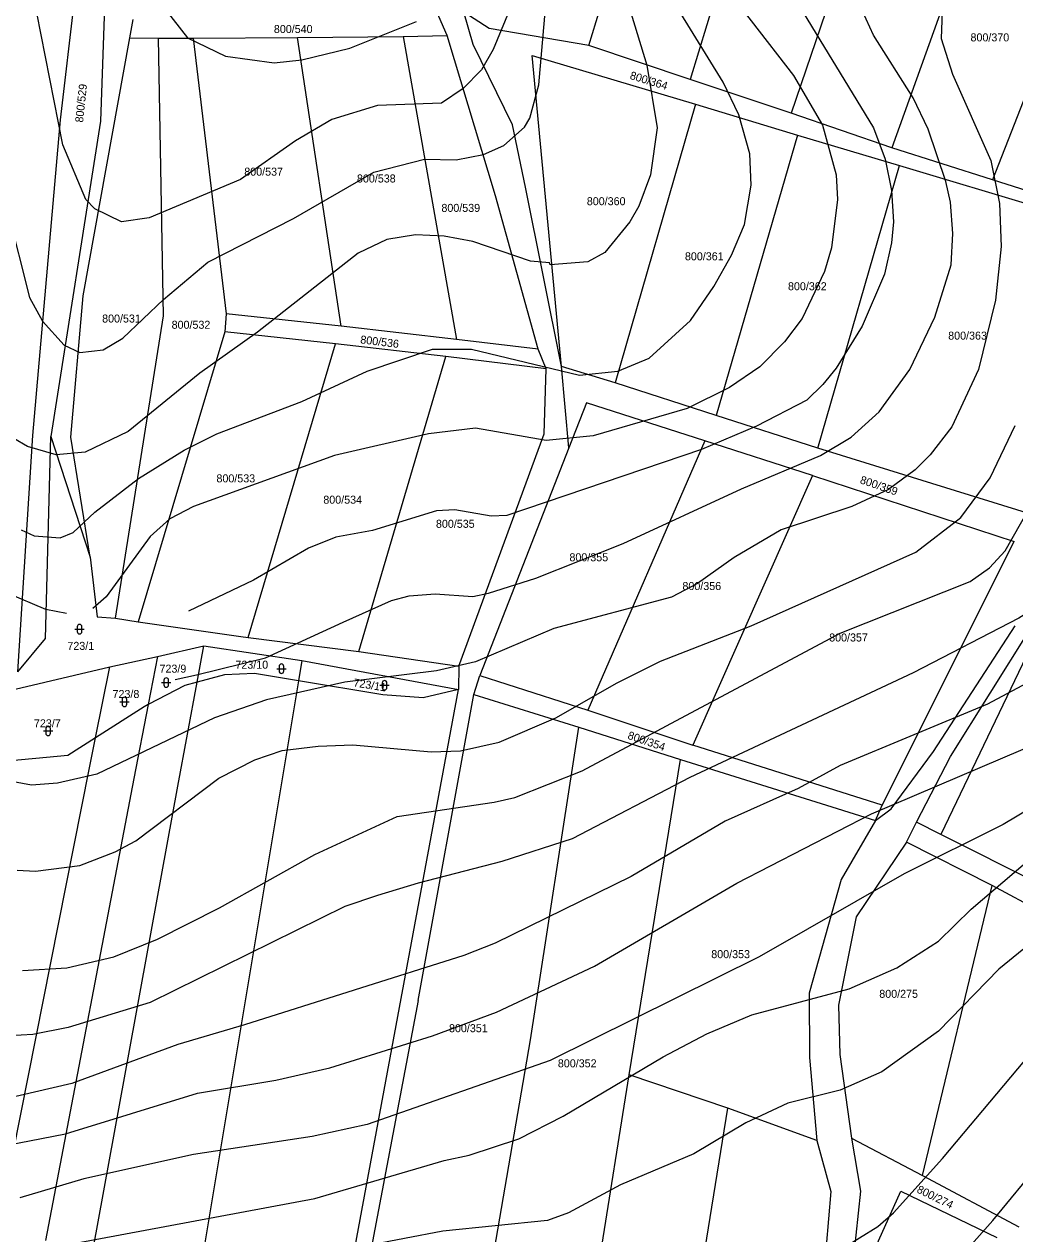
# Model space of a CAD drawing. Extents: x -555860 to -552701, y -1187050 to -1182291.
# Drawn here: x -554854.6 to -554644.3, y -1186371.4 to -1186114.4 of the extents above; entities that cross this region are included whole.
import ezdxf

# ---------------------------------------------------------------- set-up
doc = ezdxf.new("R2010")
doc.units = 0
for name, color, linetype in [('LEG_2b', 7, 'Continuous'), ('Level 25', 7, 'Continuous'), ('Level 40', 7, 'Continuous'), ('Level 41', 7, 'Continuous'), ('navrh_BV', 7, 'Continuous')]:
    doc.layers.add(name, color=color, linetype=linetype)

msp = doc.modelspace()

# ---------------------------------------------------------------- linework, layer by layer
at = {"layer": 'Level 25'}
for p, q in [((-554843.88, -1186242.95), (-554841.88, -1186242.95)), ((-554843.38, -1186242.45), (-554843.38, -1186243.45)), ((-554842.38, -1186243.45), (-554842.38, -1186242.45)), ((-554801.02, -1186251.35), (-554799.02, -1186251.35)), ((-554800.52, -1186250.85), (-554800.52, -1186251.85)), ((-554799.52, -1186251.85), (-554799.52, -1186250.85)), ((-554825.47, -1186254.29), (-554823.47, -1186254.29)), ((-554824.97, -1186253.79), (-554824.97, -1186254.79)), ((-554823.97, -1186254.79), (-554823.97, -1186253.79)), ((-554779.11, -1186254.87), (-554777.11, -1186254.87)), ((-554778.61, -1186254.37), (-554778.61, -1186255.37)), ((-554777.61, -1186255.37), (-554777.61, -1186254.37)), ((-554834.36, -1186258.4), (-554832.36, -1186258.4)), ((-554833.86, -1186257.9), (-554833.86, -1186258.9)), ((-554832.86, -1186258.9), (-554832.86, -1186257.9)), ((-554850.55, -1186264.57), (-554848.55, -1186264.57)), ((-554850.05, -1186264.07), (-554850.05, -1186265.07)), ((-554849.05, -1186265.07), (-554849.05, -1186264.07))]:
    msp.add_line(p, q, dxfattribs=at)
for centre, start, end in [((-554842.88, -1186242.45), 0, 180), ((-554842.88, -1186243.45), 180, 359.9879), ((-554800.02, -1186250.85), 0, 180), ((-554824.47, -1186253.79), 0, 180), ((-554800.02, -1186251.85), 180, 359.9879), ((-554824.47, -1186254.79), 180, 359.9879), ((-554778.11, -1186254.37), 0, 180), ((-554778.11, -1186255.37), 180, 359.9879), ((-554833.36, -1186257.9), 0, 180), ((-554833.36, -1186258.9), 180, 359.9879), ((-554849.55, -1186264.07), 0, 180), ((-554849.55, -1186265.07), 180, 359.9879)]:
    msp.add_arc(centre, 0.5, start, end, dxfattribs=at)
at = {"layer": 'Level 40'}
for points in [[(-554709.29, -1186102.07), (-554691.27, -1186125.37), (-554685.17, -1186135.91), (-554682.26, -1186146.45), (-554681.98, -1186151.72), (-554683.23, -1186161.98), (-554684.75, -1186166.97), (-554689.47, -1186176.95), (-554693.21, -1186181.94), (-554698.48, -1186187.21), (-554704.86, -1186191.65), (-554713.87, -1186196.09), (-554733.84, -1186201.91), (-554743.82, -1186202.88), (-554758.8, -1186200.25), (-554768.78, -1186201.49), (-554788.74, -1186206.07), (-554818.7, -1186216.88), (-554823.69, -1186219.52), (-554827.85, -1186223.26), (-554837.26, -1186236.11), (-554840.05, -1186238.53)], [(-554826.04, -1186109.56), (-554819.94, -1186117.33), (-554811.9, -1186121.21), (-554801.53, -1186122.68), (-554795.67, -1186122), (-554785.52, -1186119.52), (-554771.32, -1186113.89)], [(-554855.02, -1186315.47), (-554845.59, -1186314.91), (-554835.61, -1186312.56), (-554826.32, -1186308.81), (-554813.15, -1186302.16), (-554792.9, -1186290.79), (-554775.43, -1186282.75), (-554754.85, -1186279.7), (-554750.47, -1186278.72), (-554736.19, -1186273.04), (-554681.42, -1186243.78), (-554653.83, -1186232.83), (-554649.67, -1186229.92), (-554646.34, -1186226.31), (-554641.35, -1186217.44), (-554638.16, -1186208.01), (-554630.54, -1186179.72), (-554629.01, -1186170.3), (-554629.84, -1186146.72), (-554629.29, -1186132.58), (-554628.18, -1186127.87), (-554625.96, -1186123.15), (-554622.77, -1186118.57), (-554618.47, -1186113.86)], [(-554845.65, -1186239.65), (-554850.03, -1186238.79), (-554866.11, -1186232)], [(-554865.01, -1186377.31), (-554792.9, -1186363.86), (-554765.45, -1186355.82), (-554760.18, -1186354.71), (-554749.64, -1186351.24), (-554740.21, -1186346.39), (-554719, -1186333.77), (-554709.71, -1186328.92), (-554700.14, -1186324.9), (-554679.48, -1186319.35), (-554669.36, -1186314.92), (-554660.49, -1186309.23), (-554653.55, -1186302.44), (-554642.05, -1186292.59)]]:
    msp.add_lwpolyline(points, dxfattribs=at)
at = {"layer": 'Level 41'}
for points in [[(-554564.68, -1186091.95), (-554601.83, -1186119.82), (-554612.37, -1186132.3), (-554614.73, -1186136.19), (-554616.12, -1186145.89), (-554616.39, -1186153.93), (-554613.34, -1186186.38), (-554613.2, -1186196.36), (-554613.76, -1186201.91), (-554617.23, -1186213), (-554623.46, -1186224.09), (-554630.4, -1186232.55), (-554643.43, -1186240.59), (-554665.9, -1186252.24), (-554713.32, -1186274.43), (-554738.27, -1186287.46), (-554753.25, -1186292.31), (-554771, -1186296.89), (-554779.6, -1186299.5), (-554786.53, -1186301.88), (-554827.85, -1186322.26), (-554845.32, -1186327.53), (-554852.8, -1186329.06), (-554862.79, -1186329.61)], [(-554518.36, -1186099.86), (-554541.24, -1186125.79), (-554546.51, -1186132.44), (-554554.14, -1186146.45), (-554555.66, -1186150.88), (-554557.74, -1186164.2), (-554557.88, -1186188.6), (-554560.24, -1186210.78), (-554563.84, -1186221.88), (-554567.31, -1186228.53), (-554571.89, -1186235.19), (-554579.37, -1186243.51), (-554600.73, -1186257.65), (-554625.96, -1186272.49), (-554627.9, -1186273.18), (-554646.76, -1186284.41), (-554667.84, -1186294.95), (-554698.62, -1186312.56), (-554742.99, -1186334.6), (-554781.81, -1186348.19), (-554793.46, -1186350.69), (-554818.7, -1186354.57), (-554841.99, -1186359.7), (-554855.58, -1186363.72)], [(-554747.42, -1186101.25), (-554755.05, -1186119.82), (-554757.55, -1186124.12), (-554761.43, -1186128.14), (-554766.01, -1186131.19), (-554779.59, -1186131.75), (-554789.3, -1186134.66), (-554797.06, -1186139.24), (-554808.71, -1186147.42), (-554828.12, -1186155.6), (-554833.95, -1186156.43), (-554839.63, -1186153.66), (-554841.57, -1186151.71), (-554846.43, -1186140.07), (-554853.77, -1186102.63)], [(-554728.57, -1186102.91), (-554722.47, -1186123.15), (-554720.25, -1186136.46), (-554721.63, -1186146.45), (-554724.13, -1186153.1), (-554726.07, -1186156.43), (-554731.34, -1186162.95), (-554734.95, -1186164.89), (-554742.99, -1186165.58), (-554743.13, -1186165.16), (-554747.15, -1186164.75), (-554759.35, -1186160.59), (-554765.45, -1186159.48), (-554771.55, -1186159.2), (-554777.65, -1186160.17), (-554783.75, -1186163.09), (-554805.11, -1186179.86), (-554817.31, -1186188.6), (-554832.56, -1186200.94), (-554841.71, -1186205.38), (-554847.81, -1186205.93), (-554853.91, -1186204.13), (-554856.82, -1186202.46)], [(-554822.6, -1186253.64), (-554818.07, -1186252.66), (-554803.37, -1186249.01), (-554786.94, -1186241.43), (-554776.63, -1186236.88), (-554772.92, -1186235.89), (-554767.39, -1186235.46), (-554759.35, -1186236.02), (-554756.02, -1186235.33), (-554746.04, -1186232.14), (-554727.46, -1186224.79), (-554702.36, -1186213.14), (-554685.58, -1186206.07), (-554679.07, -1186202.19), (-554673.1, -1186196.78), (-554666.59, -1186187.77), (-554661.32, -1186176.67), (-554657.85, -1186165.58), (-554657.44, -1186158.93), (-554657.99, -1186152.27), (-554658.96, -1186147.83), (-554662.7, -1186136.74), (-554665.89, -1186130.08), (-554674.35, -1186116.77), (-554678.23, -1186108.18)], [(-554690.99, -1186109.01), (-554674.35, -1186136.46), (-554671.86, -1186143.12), (-554670.47, -1186149.77), (-554670.05, -1186156.43), (-554670.47, -1186160.87), (-554671.99, -1186167.52), (-554676.71, -1186178.61), (-554682.26, -1186187.49), (-554685.06, -1186190.96), (-554688.5, -1186194.28), (-554699.17, -1186199.83), (-554710.82, -1186204.82), (-554752.13, -1186218.81), (-554755.47, -1186218.96), (-554763.23, -1186217.58), (-554767.11, -1186217.85), (-554780.7, -1186222.02), (-554788.47, -1186223.4), (-554794.29, -1186225.76), (-554805.94, -1186232.55), (-554819.74, -1186239.1)], [(-554659.66, -1186109.84), (-554659.93, -1186117.47), (-554657.57, -1186125.09), (-554649.39, -1186143.4), (-554647.59, -1186152.55), (-554647.18, -1186161.7), (-554648.42, -1186173.07), (-554652.03, -1186187.77), (-554657.71, -1186199.97), (-554662.29, -1186205.93), (-554665.48, -1186209.12), (-554671.16, -1186213.28), (-554678.93, -1186216.88), (-554693.9, -1186221.88), (-554703.89, -1186227.7), (-554711.65, -1186233.25), (-554717.2, -1186236.16), (-554742.16, -1186242.81), (-554758.8, -1186249.88), (-554767.11, -1186251.82), (-554786.53, -1186254.18), (-554803.17, -1186257.93), (-554814.26, -1186261.81), (-554839.22, -1186273.73), (-554847.54, -1186275.68), (-554853.08, -1186276.09), (-554864.17, -1186274.01)], [(-554858.07, -1186154.21), (-554853.5, -1186172.51), (-554850.72, -1186177.51), (-554846.15, -1186182.64), (-554842.82, -1186184.16), (-554837.83, -1186183.61), (-554833.67, -1186181.11), (-554825.07, -1186172.93), (-554815.64, -1186165.03), (-554797.48, -1186155.74), (-554780.43, -1186145.89), (-554769.61, -1186143.12), (-554762.95, -1186143.26), (-554757.13, -1186142.15), (-554752.83, -1186140.21), (-554748.4, -1186136.32), (-554747.29, -1186134.38), (-554745.34, -1186127.31), (-554743.96, -1186111.09)], [(-554855.3, -1186221.88), (-554852.53, -1186223.12), (-554846.98, -1186223.54), (-554844.21, -1186222.43), (-554839.63, -1186218.13), (-554830.34, -1186210.92), (-554820.64, -1186204.96), (-554813.7, -1186201.49), (-554795.68, -1186194.56), (-554781.81, -1186188.18), (-554767.95, -1186183.47), (-554759.63, -1186183.47), (-554736.75, -1186189.01), (-554728.57, -1186188.18), (-554721.91, -1186185.41), (-554713.18, -1186177.37), (-554708.19, -1186170.16), (-554704.44, -1186163.5), (-554701.67, -1186156.98), (-554700.28, -1186148.67), (-554700.56, -1186142.01), (-554702.92, -1186133.69), (-554706.24, -1186126.76), (-554715.81, -1186111.23)], [(-554526.68, -1186158.65), (-554529.73, -1186171.13), (-554538.33, -1186229.92), (-554542.07, -1186241.01), (-554545.26, -1186246.56), (-554549.56, -1186251.96), (-554556.91, -1186259.03), (-554569.67, -1186267.08), (-554606.55, -1186284.27), (-554621.52, -1186293.84), (-554647.73, -1186315.19), (-554660.49, -1186328.36), (-554672.55, -1186336.96), (-554681.42, -1186340.84), (-554692.52, -1186343.62), (-554701.39, -1186347.78), (-554712.48, -1186354.43), (-554728.01, -1186360.95), (-554739.1, -1186366.91), (-554743.54, -1186368.57), (-554765.73, -1186370.79), (-554790.13, -1186375.51)], [(-554856.13, -1186294.12), (-554852.25, -1186294.39), (-554842.82, -1186293.15), (-554835.33, -1186290.23), (-554830.9, -1186287.88), (-554813.29, -1186274.57), (-554805.66, -1186270.68), (-554799.84, -1186268.74), (-554792.23, -1186267.82), (-554784.86, -1186267.49), (-554768.22, -1186269.02), (-554762.03, -1186268.81), (-554753.8, -1186266.94), (-554741.74, -1186261.81), (-554728.71, -1186254.32), (-554719.55, -1186249.75), (-554700.28, -1186242.26), (-554665.34, -1186226.59), (-554655.77, -1186219.24), (-554649.53, -1186210.78), (-554644.26, -1186199.69)], [(-554681.15, -1186374.68), (-554673.38, -1186369.82), (-554670.05, -1186366.91), (-554659.66, -1186355.4), (-554635.11, -1186326.15), (-554618.06, -1186309.37), (-554600.17, -1186296.75), (-554557.19, -1186273.59), (-554549.01, -1186267.77), (-554543.74, -1186262.92), (-554536.11, -1186253.49), (-554533.06, -1186248.5), (-554529.46, -1186239.62), (-554527.65, -1186232.97)], [(-554630.12, -1186248.22), (-554650.09, -1186258.9), (-554681.42, -1186271.93), (-554690.3, -1186276.78), (-554705.83, -1186283.72), (-554725.79, -1186295.5), (-554754.64, -1186309.65), (-554761.29, -1186312.28), (-554807.88, -1186326.98), (-554822.02, -1186331.14), (-554844.48, -1186339.46), (-554859.46, -1186342.92)], [(-554665.89, -1186387.57), (-554648.98, -1186368.57), (-554638.72, -1186356.1), (-554618.75, -1186327.26), (-554608.21, -1186316.02), (-554601.42, -1186311.03), (-554583.53, -1186301.46), (-554560.79, -1186291.34), (-554552.2, -1186286.49), (-554544.15, -1186280.8), (-554534.45, -1186270.54), (-554530.57, -1186265.14), (-554525.3, -1186256.26)], [(-554860.85, -1186353.04), (-554845.87, -1186350.13), (-554817.86, -1186341.54), (-554801.22, -1186338.76), (-554789.75, -1186336.13), (-554767.95, -1186329.33), (-554754.36, -1186324.34), (-554733.56, -1186314.5), (-554703.33, -1186296.89), (-554674.77, -1186282.19), (-554628.59, -1186262.5)]]:
    msp.add_lwpolyline(points, dxfattribs=at)
at = {"layer": 'navrh_BV'}
for p, q in [((-554696.35, -1186070.72), (-554713.24, -1186126.19)), ((-554673.23, -1186078.51), (-554691.79, -1186133.38)), ((-554650.92, -1186086.15), (-554670.41, -1186140.68)), ((-554846.92, -1186134.74), (-554841.42, -1186087.97)), ((-554836.78, -1186088.11), (-554838.41, -1186135.07)), ((-554734.72, -1186119), (-554726.42, -1186091.6)), ((-554628.12, -1186093.79), (-554649.05, -1186147.49)), ((-554764.82, -1186116.83), (-554771.45, -1186101.75)), ((-554755.88, -1186115.37), (-554761.3, -1186111.92)), ((-554759.33, -1186118.73), (-554761.3, -1186111.92)), ((-554832.23, -1186117.33), (-554831.5, -1186113.44)), ((-554796.57, -1186117.28), (-554774.2, -1186117.03)), ((-554774.2, -1186117.03), (-554764.82, -1186116.83)), ((-554774.2, -1186117.03), (-554762.86, -1186181.44)), ((-554754.6, -1186150.93), (-554764.82, -1186116.83)), ((-554734.72, -1186119), (-554755.88, -1186115.37)), ((-554842.09, -1186172.17), (-554832.23, -1186117.33)), ((-554832.23, -1186117.33), (-554826.12, -1186117.42)), ((-554826.12, -1186117.42), (-554818.73, -1186117.4)), ((-554825.06, -1186176.37), (-554826.12, -1186117.42)), ((-554818.73, -1186117.4), (-554796.57, -1186117.28)), ((-554818.73, -1186117.4), (-554811.78, -1186176)), ((-554787.34, -1186178.59), (-554796.57, -1186117.28)), ((-554750.96, -1186135.85), (-554759.33, -1186118.73)), ((-554713.24, -1186126.19), (-554734.72, -1186119)), ((-554746.81, -1186121.12), (-554712.08, -1186131.44)), ((-554740.59, -1186187.16), (-554746.81, -1186121.12)), ((-554691.79, -1186133.38), (-554713.24, -1186126.19)), ((-554712.08, -1186131.44), (-554729.13, -1186190.65)), ((-554712.08, -1186131.44), (-554690.42, -1186138.01)), ((-554852.78, -1186201.84), (-554846.92, -1186134.74)), ((-554838.41, -1186135.07), (-554849, -1186202.06)), ((-554670.41, -1186140.68), (-554691.79, -1186133.38)), ((-554748.18, -1186149.08), (-554750.96, -1186135.85)), ((-554690.42, -1186138.01), (-554707.69, -1186197.6)), ((-554690.42, -1186138.01), (-554668.81, -1186144.44)), ((-554649.05, -1186147.49), (-554670.41, -1186140.68)), ((-554686.11, -1186204.5), (-554668.81, -1186144.44)), ((-554668.81, -1186144.44), (-554626.12, -1186157.27)), ((-554626.04, -1186154.87), (-554649.05, -1186147.49)), ((-554740.59, -1186187.16), (-554748.18, -1186149.08)), ((-554745.52, -1186183.45), (-554754.6, -1186150.93)), ((-554844.75, -1186202.18), (-554842.09, -1186172.17)), ((-554811.78, -1186176), (-554812, -1186179.77)), ((-554787.34, -1186178.59), (-554811.78, -1186176)), ((-554835.28, -1186240.65), (-554825.06, -1186176.37)), ((-554762.86, -1186181.44), (-554787.34, -1186178.59)), ((-554812, -1186179.77), (-554830.46, -1186241.38)), ((-554788.53, -1186182.36), (-554812, -1186179.77)), ((-554807.08, -1186244.72), (-554788.53, -1186182.36)), ((-554765.1, -1186185.01), (-554788.53, -1186182.36)), ((-554745.52, -1186183.45), (-554762.86, -1186181.44)), ((-554743.83, -1186187.67), (-554745.52, -1186183.45)), ((-554783.59, -1186247.69), (-554765.1, -1186185.01)), ((-554743.83, -1186187.67), (-554765.1, -1186185.01)), ((-554744.21, -1186201.47), (-554743.83, -1186187.67)), ((-554729.13, -1186190.65), (-554740.59, -1186187.16)), ((-554738.98, -1186204.42), (-554740.59, -1186187.16)), ((-554707.69, -1186197.6), (-554729.13, -1186190.65)), ((-554735.27, -1186194.91), (-554738.98, -1186204.42)), ((-554710.16, -1186202.94), (-554735.27, -1186194.91)), ((-554686.11, -1186204.5), (-554707.69, -1186197.6)), ((-554855.96, -1186252.02), (-554852.78, -1186201.84)), ((-554762.32, -1186250.8), (-554744.21, -1186201.47)), ((-554850.12, -1186244.95), (-554849, -1186202.06)), ((-554849, -1186202.06), (-554840.62, -1186227.66)), ((-554840.62, -1186227.66), (-554844.75, -1186202.18)), ((-554738.98, -1186204.42), (-554757.9, -1186252.77)), ((-554710.16, -1186202.94), (-554734.95, -1186260.16)), ((-554687.3, -1186210.34), (-554710.16, -1186202.94)), ((-554641.86, -1186218.23), (-554686.11, -1186204.5)), ((-554687.3, -1186210.34), (-554712.66, -1186267.6)), ((-554687.3, -1186210.34), (-554644.43, -1186224.32)), ((-554672.47, -1186280.37), (-554644.43, -1186224.32)), ((-554840.62, -1186227.66), (-554839.16, -1186240.36)), ((-554632.35, -1186228.76), (-554660.01, -1186286.56)), ((-554839.16, -1186240.36), (-554835.28, -1186240.65)), ((-554835.28, -1186240.65), (-554830.46, -1186241.38)), ((-554830.46, -1186241.38), (-554808.67, -1186244.5)), ((-554661.55, -1186268.93), (-554644.21, -1186242.22)), ((-554855.96, -1186252.02), (-554850.12, -1186244.95)), ((-554808.67, -1186244.5), (-554807.08, -1186244.72)), ((-554807.08, -1186244.72), (-554783.59, -1186247.69)), ((-554658, -1186269.97), (-554641.14, -1186243.11)), ((-554826.35, -1186248.74), (-554816.51, -1186246.5)), ((-554817.93, -1186254.2), (-554816.51, -1186246.5)), ((-554816.51, -1186246.5), (-554795.68, -1186249.63)), ((-554783.59, -1186247.69), (-554762.32, -1186250.8)), ((-554836.48, -1186250.94), (-554826.35, -1186248.74)), ((-554826.35, -1186248.74), (-554828.34, -1186258.98)), ((-554795.68, -1186249.63), (-554796.4, -1186253.91)), ((-554795.68, -1186249.63), (-554762.42, -1186255.74)), ((-554857.73, -1186256), (-554836.48, -1186250.94)), ((-554839.51, -1186266.06), (-554836.48, -1186250.94)), ((-554812.08, -1186252.63), (-554817.93, -1186254.2)), ((-554805.74, -1186252.36), (-554812.08, -1186252.63)), ((-554796.4, -1186253.91), (-554805.74, -1186252.36)), ((-554762.32, -1186250.8), (-554762.42, -1186255.74)), ((-554759.18, -1186256.83), (-554757.9, -1186252.77)), ((-554757.9, -1186252.77), (-554734.95, -1186260.16)), ((-554820.52, -1186254.89), (-554828.34, -1186258.98)), ((-554821.99, -1186276.32), (-554817.93, -1186254.2)), ((-554817.93, -1186254.2), (-554820.52, -1186254.89)), ((-554796.4, -1186253.91), (-554817.31, -1186379.32)), ((-554778.46, -1186256.89), (-554796.4, -1186253.91)), ((-554786.51, -1186385.67), (-554762.42, -1186255.74)), ((-554762.42, -1186255.74), (-554769.94, -1186257.54)), ((-554769.94, -1186257.54), (-554778.46, -1186256.89)), ((-554770.99, -1186321.86), (-554759.18, -1186256.83)), ((-554759.18, -1186256.83), (-554736.89, -1186263.74)), ((-554829.17, -1186259.42), (-554839.51, -1186266.06)), ((-554828.34, -1186258.98), (-554831.38, -1186274.65)), ((-554828.34, -1186258.98), (-554829.17, -1186259.42)), ((-554734.95, -1186260.16), (-554712.66, -1186267.6)), ((-554839.51, -1186266.06), (-554845.34, -1186269.8)), ((-554840.86, -1186272.78), (-554839.51, -1186266.06)), ((-554747.14, -1186330.2), (-554736.89, -1186263.74)), ((-554736.89, -1186263.74), (-554715.32, -1186270.66)), ((-554672.47, -1186280.37), (-554712.66, -1186267.6)), ((-554845.34, -1186269.8), (-554859.71, -1186271.15)), ((-554726.17, -1186337.65), (-554715.32, -1186270.66)), ((-554715.32, -1186270.66), (-554673.87, -1186283.62)), ((-554670.6, -1186281.1), (-554661.55, -1186268.93)), ((-554665.17, -1186283.96), (-554658, -1186269.97)), ((-554860.32, -1186370.63), (-554840.86, -1186272.78)), ((-554831.38, -1186274.65), (-554850.13, -1186372.79)), ((-554839.97, -1186374.68), (-554821.99, -1186276.32)), ((-554673.87, -1186283.62), (-554672.47, -1186280.37)), ((-554673.87, -1186283.62), (-554670.6, -1186281.1)), ((-554673.87, -1186283.62), (-554681.19, -1186296.16)), ((-554667.32, -1186288.17), (-554665.17, -1186283.96)), ((-554660.01, -1186286.56), (-554665.17, -1186283.96)), ((-554638.99, -1186297.15), (-554660.01, -1186286.56)), ((-554667.32, -1186288.17), (-554678, -1186304.07)), ((-554649.14, -1186297.39), (-554667.32, -1186288.17)), ((-554681.19, -1186296.16), (-554687.95, -1186320.3)), ((-554663.9, -1186358.97), (-554649.14, -1186297.39)), ((-554629.58, -1186307.92), (-554649.14, -1186297.39)), ((-554678, -1186304.07), (-554681.73, -1186322.79)), ((-554770.99, -1186321.86), (-554783.19, -1186386.28)), ((-554687.95, -1186320.3), (-554687.93, -1186333.97)), ((-554681.73, -1186322.79), (-554681.43, -1186333.33)), ((-554758.11, -1186394.16), (-554747.14, -1186330.2)), ((-554687.93, -1186333.97), (-554686.37, -1186351.56)), ((-554681.43, -1186333.33), (-554678.98, -1186351.1)), ((-554736.32, -1186401.22), (-554726.17, -1186337.65)), ((-554705.26, -1186344.67), (-554726.17, -1186337.65)), ((-554715.45, -1186407.81), (-554705.26, -1186344.67)), ((-554686.37, -1186351.56), (-554705.26, -1186344.67)), ((-554686.37, -1186351.56), (-554683.41, -1186362.38)), ((-554678.98, -1186351.1), (-554677.11, -1186362.34)), ((-554678.98, -1186351.1), (-554663.9, -1186358.97)), ((-554663.9, -1186358.97), (-554643.49, -1186369.91)), ((-554692.67, -1186415.8), (-554668.51, -1186362.3)), ((-554683.41, -1186362.38), (-554684.37, -1186374.02)), ((-554677.11, -1186362.34), (-554678.57, -1186376.34)), ((-554668.51, -1186362.3), (-554648.13, -1186372.14))]:
    msp.add_line(p, q, dxfattribs=at)

# ---------------------------------------------------------------- texts
at = {"layer": 'LEG_2b'}
for s, p in [('800/540', (-554801.62, -1186116.32)), ('800/370', (-554653.72, -1186118.1)), ('800/537', (-554807.9, -1186146.62)), ('800/538', (-554783.98, -1186148.07)), ('800/539', (-554766.05, -1186154.32)), ('800/360', (-554735.18, -1186152.9)), ('800/361', (-554714.35, -1186164.6)), ('800/362', (-554692.47, -1186170.96)), ('800/531', (-554838.08, -1186177.82)), ('800/532', (-554823.33, -1186179.14)), ('800/363', (-554658.46, -1186181.45)), ('800/533', (-554813.81, -1186211.77)), ('800/534', (-554791.12, -1186216.3)), ('800/535', (-554767.21, -1186221.42)), ('800/355', (-554738.87, -1186228.53)), ('800/356', (-554714.88, -1186234.64)), ('723/1', (-554845.46, -1186247.35)), ('800/357', (-554683.73, -1186245.57)), ('723/9', (-554825.9, -1186252.19)), ('723/10', (-554809.79, -1186251.35)), ('723/8', (-554835.87, -1186257.57)), ('723/7', (-554852.56, -1186263.8)), ('800/353', (-554708.76, -1186312.83)), ('800/275', (-554673.09, -1186321.26)), ('800/351', (-554764.44, -1186328.56)), ('800/352', (-554741.33, -1186336.02))]:
    msp.add_text(s, height=1.7, dxfattribs=at).set_placement(p)
for s, rotation, p in [('800/364', 343, (-554726.18, -1186126.04)), ('800/529', 84, (-554842.14, -1186135.4)), ('800/536', 353, (-554783.34, -1186182.23)), ('800/359', 341, (-554677.32, -1186211.92)), ('723/11', 351, (-554784.82, -1186255.1)), ('800/354', 341, (-554726.65, -1186266.19)), ('800/274', 334, (-554665.28, -1186362.53))]:
    msp.add_text(s, height=1.7, rotation=rotation, dxfattribs=at).set_placement(p)

doc.saveas('drawing.dxf')
